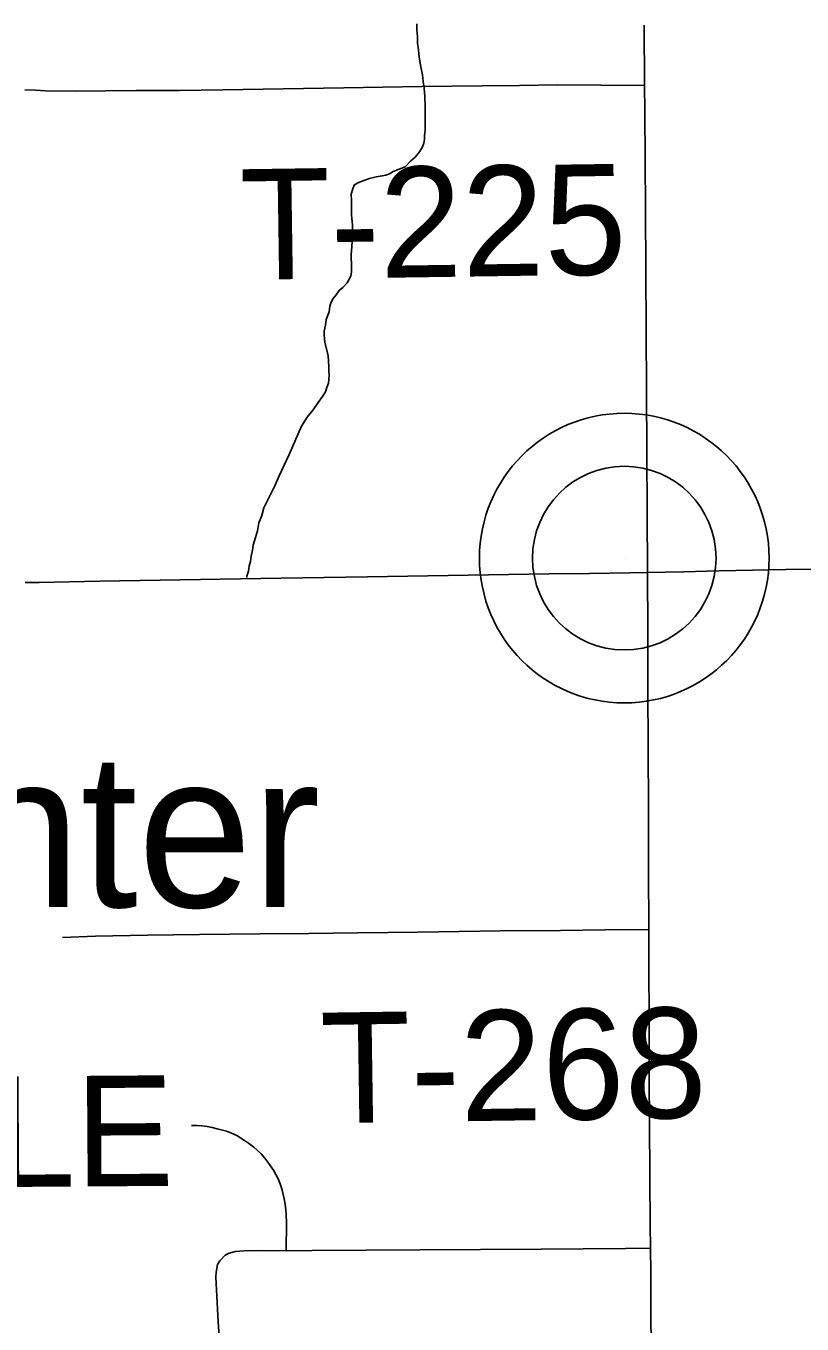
# Model space of a CAD drawing. Extents: x 103424 to 290657, y 38711 to 110967.
# Drawn here: x 106590 to 108708, y 81319 to 84863 of the extents above; entities that cross this region are included whole.
import ezdxf

# ---------------------------------------------------------------- set-up
doc = ezdxf.new("R2010")
doc.units = 0
for name, color, linetype in [('GM_X_Minor_River', 7, 'Continuous'), ('GM_X_State_Route', 7, 'Continuous'), ('GM_X_Township_Road', 7, 'Continuous'), ('GM_X_Township_Road_Text', 7, 'Continuous'), ('GM_X_Unincorporated', 7, 'Continuous'), ('GM_X_Unincorporated_Location', 7, 'Continuous'), ('GM_X_Unincorporated_Text', 7, 'Continuous')]:
    doc.layers.add(name, color=color, linetype=linetype)

msp = doc.modelspace()

# ---------------------------------------------------------------- linework, layer by layer
at = {"layer": 'GM_X_Minor_River'}
msp.add_lwpolyline([(107656.1, 84868.1), (107656.3, 84851.9), (107658.5, 84833.7), (107658.7, 84815.6), (107661, 84797.4), (107663.2, 84777.2), (107667.5, 84751), (107671.8, 84728.8), (107674.1, 84710.7), (107676.3, 84692.5), (107678.6, 84670.3), (107678.9, 84642), (107679.2, 84619.8), (107679.4, 84597.6), (107679.7, 84577.4), (107677.8, 84563.2), (107677.9, 84553.1), (107676, 84543), (107672.1, 84532.9), (107664.2, 84518.7), (107652.2, 84504.4), (107640.2, 84494.2), (107624.3, 84477.9), (107592.1, 84465.4), (107582.1, 84459.3), (107572, 84455.1), (107561.9, 84453), (107545.8, 84450.8), (107527.7, 84446.6), (107511.6, 84440.4), (107495.5, 84434.2), (107485.5, 84428), (107481.6, 84417.9), (107477.7, 84403.7), (107477.9, 84385.5), (107478.1, 84367.3), (107478.4, 84347.1), (107480.7, 84318.9), (107481, 84288.6), (107479.4, 84260.3), (107477.6, 84238), (107477.7, 84225.9), (107477.9, 84215.8), (107478, 84201.7), (107478.2, 84191.6), (107476.3, 84179.4), (107466.4, 84161.2), (107454.4, 84148.9), (107444.4, 84140.7), (107436.5, 84128.5), (107428.5, 84118.4), (107422.6, 84108.2), (107418.6, 84098.1), (107416.8, 84081.9), (107409, 84061.6), (107407.1, 84045.4), (107403.3, 84029.2), (107403.4, 84019.1), (107405.7, 83998.9), (107414.2, 83962.7), (107416.5, 83932.4), (107416.6, 83922.3), (107416.8, 83908.2), (107415, 83887.9), (107411.1, 83875.8), (107407.2, 83863.6), (107399.3, 83851.4), (107387.4, 83835.1), (107373.5, 83814.8), (107357.5, 83794.4), (107341.7, 83770), (107308.2, 83692.9), (107280.6, 83634.1), (107268.8, 83607.7), (107259, 83587.4), (107239.2, 83546.8), (107233.4, 83526.5), (107225.6, 83506.3), (107221.8, 83484), (107216, 83465.8), (107210.1, 83445.5), (107208.3, 83431.4), (107204.4, 83415.2), (107202.6, 83401), (107198.7, 83388.8), (107196.8, 83374.7), (107192.9, 83360.5), (107193, 83358.5), (107190.9, 83358.5)], dxfattribs=at)
at = {"layer": 'GM_X_State_Route'}
for points in [[(108292.2, 81744.8), (108291.2, 81846.3), (108290.7, 82011.4), (108290.3, 82153.5), (108289.9, 82295.6), (108289.6, 82396.1), (108289, 82561.1), (108288.5, 82726.2), (108287.9, 82891.3), (108287.4, 83056.3), (108286.8, 83213.6), (108286.3, 83370.8), (108285.3, 83535.8), (108284.3, 83700.9), (108283.3, 83866), (108282.3, 84031), (108281.4, 84196.1), (108280.4, 84361.2), (108279.6, 84496.2), (108278.8, 84631.3), (108278.1, 84699.8), (108277.4, 84864.8)], [(108292.2, 81744.8), (108291.2, 81846.3), (108290.7, 82011.4), (108290.3, 82153.5), (108289.9, 82295.6), (108289.6, 82396.1), (108289, 82561.1), (108288.5, 82726.2), (108287.9, 82891.3), (108287.4, 83056.3), (108286.8, 83213.6), (108286.3, 83370.8), (108285.3, 83535.8), (108284.3, 83700.9), (108283.3, 83866), (108282.3, 84031), (108281.4, 84196.1), (108280.4, 84361.2), (108279.6, 84496.2), (108278.8, 84631.3), (108278.1, 84699.8), (108277.4, 84864.8)], [(108303.7, 78997.3), (108305.6, 79054.6), (108305, 79219.6), (108304.6, 79363.7), (108304.1, 79507.8), (108301.8, 79641.4), (108300.9, 79787.8), (108299.9, 79934.1), (108300.2, 80047.8), (108299.6, 80142.3), (108299.2, 80881.2), (108297.8, 80974.5), (108297.2, 81100.4), (108296.4, 81251.7), (108295.7, 81356.1), (108294.9, 81460.4), (108294.5, 81526.2), (108293.7, 81589.9), (108292.4, 81718.1), (108292.2, 81744.8)], [(108303.7, 78997.3), (108305.6, 79054.6), (108305, 79219.6), (108304.6, 79363.7), (108304.1, 79507.8), (108301.8, 79641.4), (108300.9, 79787.8), (108299.9, 79934.1), (108300.2, 80047.8), (108299.6, 80142.3), (108299.2, 80881.2), (108297.8, 80974.5), (108297.2, 81100.4), (108296.4, 81251.7), (108295.7, 81356.1), (108294.9, 81460.4), (108294.5, 81526.2), (108293.7, 81589.9), (108292.4, 81718.1), (108292.2, 81744.8)]]:
    msp.add_lwpolyline(points, dxfattribs=at)
at = {"layer": 'GM_X_Township_Road'}
for points in [[(106586.2, 84688.6), (106615.2, 84687), (106642.8, 84685.4), (106725, 84684.6), (106890, 84685.9), (107008.4, 84686.8), (107126.8, 84687.8), (107291.8, 84690.6), (107456.8, 84693.3), (107563.3, 84695.1), (107669.8, 84696.9), (107834.8, 84699), (107937.2, 84700.2), (108039.7, 84701.5), (108158.9, 84700.6), (108278.1, 84699.8)], [(108286.3, 83370.8), (108384.1, 83372.8), (108482, 83374.8), (108572.7, 83376.8), (108663.4, 83378.7), (108828.4, 83380.6)], [(106587, 83343.2), (106625.5, 83343.8), (106790.6, 83346.7), (106955.6, 83349.5), (107120.6, 83352.4), (107285.7, 83355.2), (107403.8, 83357.2), (107521.9, 83359.2), (107686.9, 83361.7), (107852, 83364.2), (108017, 83366.7), (108127.5, 83368.3), (108237.9, 83370), (108286.3, 83370.8)], [(106689.7, 82374.7), (106779.3, 82378.3), (106921.5, 82380.3), (107063.7, 82382.3), (107228.8, 82384.2), (107361.6, 82385.6), (107494.5, 82387.2), (107659.6, 82389.3), (107771.7, 82390.8), (107883.9, 82392.2), (108048.9, 82393.8), (108169.3, 82394.9), (108289.6, 82396.1)], [(107299.5, 81519.2), (107300.5, 81597.2), (107299.7, 81617.2), (107299, 81630.2), (107297.2, 81646.5), (107294.3, 81661.4), (107291.8, 81673.3), (107287.8, 81688.2), (107283.1, 81702.4), (107278.3, 81715.8), (107271.8, 81727.8), (107264.9, 81739), (107256.6, 81752.1), (107250, 81761.5), (107241.7, 81772.4), (107231.2, 81783.6), (107220.3, 81793.7), (107211.3, 81802.1), (107197.1, 81812.6), (107186.2, 81820.6), (107164.8, 81833.6), (107150.7, 81840.2), (107136.6, 81846), (107111.5, 81852.5), (107097.9, 81855.4), (107083.8, 81858.1), (107069.9, 81859.9), (107055.8, 81861), (107041.7, 81861.2)], [(107108.9, 81460.6), (107109.3, 81466.7), (107112.6, 81481.5), (107119.2, 81492), (107132.9, 81506.9), (107144.5, 81513.1), (107161.9, 81517.1), (107184.8, 81518.9), (107227.6, 81519.6), (107299.5, 81519.2), (107370.4, 81519.7), (107518, 81520.6), (107665.7, 81521.4), (107830.7, 81522.6), (107995.8, 81523.8), (108110.9, 81524.6), (108226.1, 81525.4), (108294.5, 81526.2)], [(107303.5, 79004.4), (107303, 79033), (107296.9, 79162.7), (107290.7, 79292.3), (107283.6, 79403.3), (107276.6, 79514.3), (107267.5, 79647), (107253.7, 79795.7), (107239.9, 79944.3), (107225.9, 80108.8), (107213.1, 80257.4), (107200.4, 80405.9), (107184.5, 80570.3), (107170, 80721.1), (107155.4, 80871.9), (107139.6, 81036.2), (107130, 81134.8), (107120.5, 81233.5), (107114.4, 81325.2), (107110.1, 81413), (107108.6, 81429), (107107.9, 81448.5), (107108.9, 81460.6)]]:
    msp.add_lwpolyline(points, dxfattribs=at)
at = {"layer": 'GM_X_Unincorporated'}
for radius in [395.3, 250.6]:
    msp.add_circle((108222.8, 83410), radius, dxfattribs=at)
at = {"layer": 'GM_X_Unincorporated_Location'}
msp.add_line((108222.8, 83410), (108222.8, 83410), dxfattribs=at)

# ---------------------------------------------------------------- texts
at = {"layer": 'GM_X_Township_Road_Text'}
for s, rotation, p in [('T-225', 0.8296, (107176.1, 84169.4)), ('T-268', 0.8421, (107395.2, 81867.1)), ('MAPLE', 0.4027, (105625.8, 81686.9))]:
    msp.add_text(s, height=301.87, rotation=rotation, dxfattribs=at).set_placement(p)
at = {"layer": 'GM_X_Unincorporated_Text'}
msp.add_text('Chester Center', height=419.602, rotation=0, dxfattribs=at).set_placement((103588.8, 82457.2))

doc.saveas('drawing.dxf')
